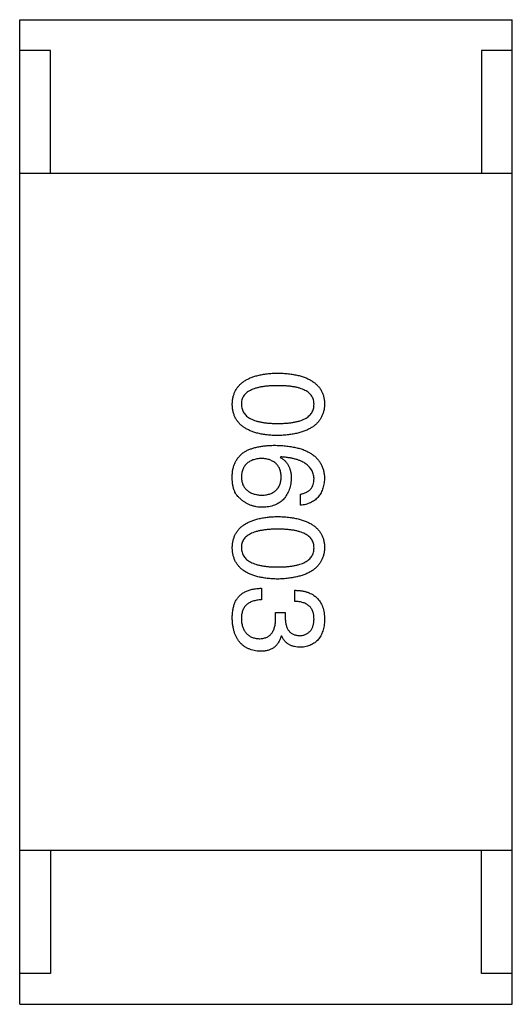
# Model space of a CAD drawing. Header units: millimetres. Extents: x 42 to 554, y 166 to 335.
# Tile 371 of 410: x 510.566 to 511.366, y 260.234 to 261.834. Entities that reach past the tile are written whole.
import ezdxf

# ---------------------------------------------------------------- set-up
doc = ezdxf.new("R2010")
doc.units = ezdxf.units.MM
doc.header["$LTSCALE"] = 30.734
doc.layers.get('0').update_dxf_attribs({"linetype": 'CONTINUOUS'})

msp = doc.modelspace()

# ---------------------------------------------------------------- linework, layer by layer
at = {"linetype": 'Continuous'}
for p, q in [((510.5658, 261.8343), (511.3658, 261.8343)), ((510.5658, 260.2343), (510.5658, 261.8343)), ((511.3658, 260.2343), (511.3658, 261.8343)), ((510.6158, 261.7843), (510.5658, 261.7843)), ((510.6158, 261.5843), (510.6158, 261.7843)), ((511.3658, 261.7843), (511.3158, 261.7843)), ((511.3158, 261.7843), (511.3158, 261.5843)), ((511.3658, 261.5843), (510.5658, 261.5843)), ((510.9897, 261.1238), (510.9889, 261.123)), ((511.0217, 261.0452), (511.0217, 261.0632)), ((510.9585, 260.9104), (510.9585, 260.8915)), ((511.0126, 260.889), (511.0126, 260.9071)), ((510.9815, 260.871), (510.9971, 260.871)), ((510.9815, 260.862), (510.9815, 260.871)), ((510.9971, 260.871), (510.9971, 260.8612)), ((510.9913, 260.8325), (510.9905, 260.8325)), ((511.3658, 260.4843), (510.5658, 260.4843)), ((510.6158, 260.4843), (510.6158, 260.2843)), ((511.3158, 260.2843), (511.3158, 260.4843)), ((510.6158, 260.2843), (510.5658, 260.2843)), ((511.3658, 260.2843), (511.3158, 260.2843)), ((510.5658, 260.2343), (511.3658, 260.2343))]:
    msp.add_line(p, q, dxfattribs=at)
for points, knots in [([(510.911, 261.2093), (510.9111, 261.2113), (510.9113, 261.2151), (510.9122, 261.2208), (510.9138, 261.226), (510.9158, 261.2309), (510.9185, 261.2354), (510.9217, 261.2396), (510.9255, 261.2433), (510.9299, 261.2467), (510.9348, 261.2497), (510.9403, 261.2523), (510.9463, 261.2545), (510.9529, 261.2564), (510.9601, 261.2579), (510.9678, 261.259), (510.9761, 261.2598), (510.9818, 261.26), (510.9848, 261.2601)], [0, 0, 0, 0, 0.059135, 0.115606, 0.169241, 0.221578, 0.273261, 0.324749, 0.377329, 0.431642, 0.488541, 0.548597, 0.612232, 0.680174, 0.752504, 0.829777, 0.912307, 1, 1, 1, 1]), ([(510.9848, 261.2601), (510.9878, 261.26), (510.9937, 261.2598), (511.0023, 261.259), (511.0103, 261.2579), (511.0177, 261.2564), (511.0245, 261.2546), (511.0308, 261.2523), (511.0364, 261.2497), (511.0415, 261.2467), (511.046, 261.2433), (511.05, 261.2396), (511.0533, 261.2354), (511.0561, 261.2309), (511.0582, 261.226), (511.0598, 261.2208), (511.0607, 261.2151), (511.0609, 261.2113), (511.061, 261.2093)], [0, 0, 0, 0, 0.088823, 0.172287, 0.250296, 0.323438, 0.392244, 0.456221, 0.516635, 0.573871, 0.628, 0.680335, 0.731489, 0.782557, 0.834044, 0.886738, 0.942089, 1, 1, 1, 1]), ([(510.9848, 261.2396), (510.9824, 261.2396), (510.9778, 261.2395), (510.9711, 261.2392), (510.9649, 261.2386), (510.9591, 261.2378), (510.9538, 261.2367), (510.9489, 261.2355), (510.9445, 261.2339), (510.9406, 261.2321), (510.9371, 261.2301), (510.934, 261.2279), (510.9315, 261.2254), (510.9294, 261.2226), (510.9277, 261.2196), (510.9266, 261.2164), (510.9259, 261.2129), (510.9258, 261.2105), (510.9258, 261.2093)], [0, 0, 0, 0, 0.096457, 0.187288, 0.27178, 0.350132, 0.423455, 0.491343, 0.554037, 0.612253, 0.666313, 0.717038, 0.764921, 0.811214, 0.856775, 0.902988, 0.950234, 1, 1, 1, 1]), ([(511.0438, 261.2093), (511.0437, 261.2105), (511.0436, 261.2129), (511.043, 261.2164), (511.0418, 261.2196), (511.0402, 261.2226), (511.0381, 261.2253), (511.0355, 261.2279), (511.0325, 261.2301), (511.029, 261.2321), (511.025, 261.2339), (511.0207, 261.2355), (511.0158, 261.2367), (511.0105, 261.2378), (511.0047, 261.2386), (510.9985, 261.2392), (510.9918, 261.2395), (510.9872, 261.2396), (510.9848, 261.2396)], [0, 0, 0, 0, 0.049764, 0.097007, 0.143217, 0.188577, 0.235116, 0.282997, 0.333719, 0.387776, 0.445989, 0.508679, 0.576563, 0.649481, 0.728235, 0.812722, 0.903548, 1, 1, 1, 1]), ([(510.9848, 261.1584), (510.9818, 261.1586), (510.9761, 261.1587), (510.9678, 261.1595), (510.9601, 261.1606), (510.9529, 261.1621), (510.9463, 261.164), (510.9403, 261.1662), (510.9348, 261.1688), (510.9299, 261.1718), (510.9255, 261.1752), (510.9217, 261.179), (510.9185, 261.1831), (510.9158, 261.1876), (510.9138, 261.1925), (510.9122, 261.1978), (510.9113, 261.2034), (510.9111, 261.2073), (510.911, 261.2093)], [0, 0, 0, 0, 0.08769, 0.170218, 0.24749, 0.319818, 0.387758, 0.451391, 0.511445, 0.568185, 0.622681, 0.67526, 0.726746, 0.778428, 0.830764, 0.884397, 0.940866, 1, 1, 1, 1]), ([(510.9258, 261.2093), (510.9258, 261.208), (510.926, 261.2056), (510.9268, 261.202), (510.928, 261.1987), (510.9297, 261.1956), (510.9318, 261.1927), (510.9344, 261.1902), (510.9375, 261.1879), (510.941, 261.1858), (510.9449, 261.184), (510.9493, 261.1824), (510.9541, 261.1811), (510.9594, 261.18), (510.9651, 261.1791), (510.9713, 261.1786), (510.9779, 261.1782), (510.9824, 261.1781), (510.9848, 261.1781)], [0, 0, 0, 0, 0.050879, 0.099377, 0.146973, 0.193618, 0.240619, 0.289461, 0.34047, 0.395283, 0.453059, 0.515633, 0.582666, 0.655287, 0.732971, 0.815933, 0.905166, 1, 1, 1, 1]), ([(510.9848, 261.1781), (510.9872, 261.1781), (510.9918, 261.1782), (510.9985, 261.1786), (511.0047, 261.1791), (511.0105, 261.18), (511.0158, 261.1811), (511.0206, 261.1824), (511.025, 261.184), (511.029, 261.1858), (511.0325, 261.1879), (511.0355, 261.1902), (511.0381, 261.1928), (511.0402, 261.1956), (511.0418, 261.1987), (511.043, 261.202), (511.0436, 261.2056), (511.0437, 261.208), (511.0438, 261.2093)], [0, 0, 0, 0, 0.095719, 0.185854, 0.269738, 0.347952, 0.420315, 0.487894, 0.550245, 0.608186, 0.662454, 0.713283, 0.761375, 0.808209, 0.854301, 0.901312, 0.949396, 1, 1, 1, 1]), ([(511.061, 261.2093), (511.0609, 261.2073), (511.0607, 261.2035), (511.0596, 261.1979), (511.0579, 261.1928), (511.0557, 261.1879), (511.053, 261.1834), (511.0496, 261.1793), (511.0456, 261.1756), (511.0411, 261.1723), (511.036, 261.1692), (511.0304, 261.1666), (511.0242, 261.1643), (511.0174, 261.1624), (511.01, 261.1609), (511.0021, 261.1597), (510.9936, 261.1588), (510.9878, 261.1586), (510.9848, 261.1584)], [0, 0, 0, 0, 0.057415, 0.112361, 0.16496, 0.216437, 0.267441, 0.318839, 0.371478, 0.426325, 0.483626, 0.544235, 0.608673, 0.677374, 0.750405, 0.828394, 0.911525, 1, 1, 1, 1]), ([(510.9307, 261.132), (510.9322, 261.1329), (510.9355, 261.1347), (510.9407, 261.1368), (510.9464, 261.1386), (510.9525, 261.1401), (510.9591, 261.1413), (510.9662, 261.1421), (510.9737, 261.1426), (510.9788, 261.1427), (510.9815, 261.1427)], [0, 0, 0, 0, 0.101889, 0.209155, 0.322694, 0.442863, 0.569758, 0.70479, 0.848502, 1, 1, 1, 1]), ([(510.9815, 261.1427), (510.9846, 261.1426), (510.9908, 261.1424), (510.9996, 261.1416), (511.0079, 261.1404), (511.0155, 261.1388), (511.0226, 261.1369), (511.0291, 261.1345), (511.035, 261.1317), (511.0403, 261.1285), (511.045, 261.1249), (511.0491, 261.1209), (511.0526, 261.1165), (511.0555, 261.1117), (511.0578, 261.1065), (511.0595, 261.1009), (511.0606, 261.0949), (511.0609, 261.0907), (511.061, 261.0886)], [0, 0, 0, 0, 0.087517, 0.169686, 0.246944, 0.319347, 0.387088, 0.450961, 0.511075, 0.567974, 0.622351, 0.675039, 0.726853, 0.778688, 0.83093, 0.884738, 0.941043, 1, 1, 1, 1]), ([(510.911, 261.0935), (510.9111, 261.0956), (510.9113, 261.0996), (510.9124, 261.1054), (510.914, 261.1108), (510.9162, 261.1159), (510.919, 261.1205), (510.9223, 261.1248), (510.9262, 261.1287), (510.9292, 261.1309), (510.9307, 261.132)], [0, 0, 0, 0, 0.137449, 0.267856, 0.393219, 0.514735, 0.63397, 0.753734, 0.874967, 1, 1, 1, 1]), ([(510.9585, 261.1214), (510.9573, 261.1213), (510.9547, 261.1211), (510.9511, 261.1206), (510.9477, 261.1198), (510.9445, 261.1189), (510.9416, 261.1177), (510.939, 261.1163), (510.9365, 261.1147), (510.9344, 261.1128), (510.9324, 261.1108), (510.9307, 261.1085), (510.9292, 261.106), (510.9281, 261.1032), (510.9271, 261.1003), (510.9264, 261.0971), (510.9259, 261.0938), (510.9258, 261.0914), (510.9258, 261.0902)], [0, 0, 0, 0, 0.076467, 0.148148, 0.216496, 0.280559, 0.342274, 0.401168, 0.458322, 0.514073, 0.569257, 0.62465, 0.68124, 0.739113, 0.799947, 0.862804, 0.929597, 1, 1, 1, 1]), ([(510.9905, 261.0911), (510.9905, 261.0922), (510.9904, 261.0945), (510.9899, 261.0978), (510.9892, 261.1008), (510.9883, 261.1037), (510.9871, 261.1064), (510.9857, 261.1088), (510.984, 261.111), (510.9821, 261.113), (510.98, 261.1148), (510.9776, 261.1164), (510.975, 261.1178), (510.9722, 261.1189), (510.9691, 261.1199), (510.9658, 261.1206), (510.9623, 261.1211), (510.9598, 261.1213), (510.9585, 261.1214)], [0, 0, 0, 0, 0.070453, 0.136523, 0.199866, 0.260392, 0.318446, 0.374657, 0.430182, 0.485556, 0.541071, 0.598396, 0.657208, 0.718642, 0.783247, 0.851631, 0.923928, 1, 1, 1, 1]), ([(510.9889, 261.123), (510.9903, 261.1222), (510.9931, 261.1205), (510.9968, 261.1173), (511, 261.1136), (511.0025, 261.1095), (511.0045, 261.1049), (511.0059, 261.0999), (511.0068, 261.0944), (511.0069, 261.0906), (511.0069, 261.0886)], [0, 0, 0, 0, 0.122276, 0.239997, 0.35611, 0.473903, 0.59404, 0.720428, 0.855383, 1, 1, 1, 1]), ([(511.0438, 261.0886), (511.0437, 261.0899), (511.0435, 261.0924), (511.0426, 261.0961), (511.0415, 261.0996), (511.0398, 261.1028), (511.0379, 261.1058), (511.0354, 261.1086), (511.0326, 261.1111), (511.0294, 261.1135), (511.0258, 261.1156), (511.0218, 261.1174), (511.0174, 261.1191), (511.0127, 261.1205), (511.0075, 261.1217), (511.0019, 261.1226), (510.9959, 261.1234), (510.9918, 261.1237), (510.9897, 261.1238)], [0, 0, 0, 0, 0.054741, 0.107075, 0.158339, 0.208382, 0.258772, 0.310045, 0.362765, 0.417822, 0.475982, 0.537466, 0.602901, 0.673037, 0.747247, 0.826291, 0.910782, 1, 1, 1, 1]), ([(510.9233, 261.0566), (510.9222, 261.0576), (510.9201, 261.0595), (510.9175, 261.0629), (510.9153, 261.0668), (510.9136, 261.0712), (510.9122, 261.0761), (510.9114, 261.0815), (510.9109, 261.0874), (510.911, 261.0914), (510.911, 261.0935)], [0, 0, 0, 0, 0.105033, 0.21147, 0.321511, 0.438526, 0.563605, 0.698055, 0.843218, 1, 1, 1, 1]), ([(510.9258, 261.0902), (510.9259, 261.0891), (510.926, 261.087), (510.9266, 261.0839), (510.9274, 261.081), (510.9284, 261.0783), (510.9297, 261.0758), (510.9312, 261.0735), (510.933, 261.0714), (510.935, 261.0695), (510.9372, 261.0678), (510.9397, 261.0663), (510.9424, 261.065), (510.9453, 261.0639), (510.9485, 261.063), (510.9519, 261.0623), (510.9555, 261.0618), (510.9581, 261.0616), (510.9594, 261.0615)], [0, 0, 0, 0, 0.066682, 0.130303, 0.190802, 0.248749, 0.30534, 0.361219, 0.415721, 0.471765, 0.528279, 0.586428, 0.64659, 0.710143, 0.776461, 0.846692, 0.921137, 1, 1, 1, 1]), ([(510.9594, 261.0615), (510.9606, 261.0616), (510.963, 261.0618), (510.9664, 261.0623), (510.9697, 261.0631), (510.9727, 261.0639), (510.9754, 261.0651), (510.978, 261.0664), (510.9803, 261.068), (510.9824, 261.0697), (510.9842, 261.0717), (510.9858, 261.0738), (510.9872, 261.0762), (510.9883, 261.0788), (510.9892, 261.0816), (510.9899, 261.0845), (510.9904, 261.0877), (510.9905, 261.0899), (510.9905, 261.0911)], [0, 0, 0, 0, 0.076288, 0.14871, 0.216387, 0.281386, 0.342528, 0.402111, 0.4591, 0.514852, 0.569974, 0.625644, 0.682226, 0.740156, 0.800362, 0.863471, 0.930116, 1, 1, 1, 1]), ([(511.0069, 261.0886), (511.0067, 261.0868), (511.0064, 261.0832), (511.0055, 261.0781), (511.0044, 261.0733), (511.0028, 261.0688), (511.001, 261.0647), (510.9989, 261.0609), (510.9964, 261.0574), (510.9936, 261.0543), (510.9906, 261.0515), (510.9871, 261.0491), (510.9834, 261.047), (510.9794, 261.0453), (510.975, 261.044), (510.9704, 261.0429), (510.9654, 261.0421), (510.962, 261.042), (510.9602, 261.0419)], [0, 0, 0, 0, 0.074228, 0.144548, 0.211288, 0.274576, 0.335162, 0.393915, 0.450599, 0.506657, 0.562409, 0.618617, 0.676096, 0.735061, 0.79654, 0.860906, 0.928473, 1, 1, 1, 1]), ([(511.0217, 261.0632), (511.0234, 261.0636), (511.0267, 261.0643), (511.0313, 261.0661), (511.0352, 261.0685), (511.0384, 261.0715), (511.0408, 261.075), (511.0426, 261.0791), (511.0436, 261.0836), (511.0437, 261.0869), (511.0438, 261.0886)], [0, 0, 0, 0, 0.1439, 0.274233, 0.394478, 0.509388, 0.621911, 0.738504, 0.863414, 1, 1, 1, 1]), ([(511.061, 261.0886), (511.0609, 261.087), (511.0606, 261.0839), (511.0599, 261.0794), (511.059, 261.0751), (511.0577, 261.0712), (511.0562, 261.0675), (511.0544, 261.064), (511.0523, 261.0609), (511.05, 261.058), (511.0474, 261.0554), (511.0445, 261.0531), (511.0414, 261.0511), (511.0379, 261.0493), (511.0343, 261.0478), (511.0303, 261.0467), (511.0261, 261.0457), (511.0232, 261.0453), (511.0217, 261.0452)], [0, 0, 0, 0, 0.073784, 0.144317, 0.211047, 0.274818, 0.336501, 0.395724, 0.453465, 0.510016, 0.566585, 0.622844, 0.680328, 0.739335, 0.800408, 0.863904, 0.93053, 1, 1, 1, 1]), ([(510.9602, 261.0419), (510.9584, 261.0419), (510.955, 261.042), (510.9499, 261.0427), (510.945, 261.0439), (510.9403, 261.0455), (510.9357, 261.0476), (510.9314, 261.0501), (510.9272, 261.0531), (510.9246, 261.0554), (510.9233, 261.0566)], [0, 0, 0, 0, 0.12904, 0.253809, 0.377066, 0.499122, 0.621469, 0.744665, 0.870607, 1, 1, 1, 1]), ([(510.911, 260.9761), (510.9111, 260.9781), (510.9113, 260.982), (510.9122, 260.9876), (510.9138, 260.9929), (510.9158, 260.9978), (510.9185, 261.0023), (510.9217, 261.0064), (510.9255, 261.0102), (510.9299, 261.0135), (510.9348, 261.0166), (510.9403, 261.0191), (510.9463, 261.0214), (510.9529, 261.0233), (510.9601, 261.0248), (510.9678, 261.0259), (510.9761, 261.0266), (510.9818, 261.0268), (510.9848, 261.0269)], [0, 0, 0, 0, 0.059135, 0.115606, 0.169241, 0.221578, 0.273261, 0.324749, 0.377329, 0.431642, 0.488541, 0.548597, 0.612232, 0.680174, 0.752504, 0.829777, 0.912307, 1, 1, 1, 1]), ([(510.9848, 261.0269), (510.9878, 261.0268), (510.9937, 261.0266), (511.0023, 261.0259), (511.0103, 261.0248), (511.0177, 261.0232), (511.0245, 261.0214), (511.0308, 261.0191), (511.0364, 261.0165), (511.0415, 261.0135), (511.046, 261.0102), (511.05, 261.0064), (511.0533, 261.0023), (511.0561, 260.9978), (511.0582, 260.9929), (511.0598, 260.9876), (511.0607, 260.982), (511.0609, 260.9781), (511.061, 260.9761)], [0, 0, 0, 0, 0.088823, 0.172287, 0.250296, 0.323438, 0.392244, 0.456221, 0.516635, 0.573871, 0.628, 0.680335, 0.731489, 0.782557, 0.834044, 0.886738, 0.942089, 1, 1, 1, 1]), ([(510.9848, 261.0064), (510.9824, 261.0064), (510.9778, 261.0064), (510.9711, 261.006), (510.9649, 261.0054), (510.9591, 261.0046), (510.9538, 261.0035), (510.9489, 261.0023), (510.9445, 261.0007), (510.9406, 260.999), (510.9371, 260.997), (510.934, 260.9947), (510.9315, 260.9922), (510.9294, 260.9894), (510.9277, 260.9865), (510.9266, 260.9832), (510.9259, 260.9797), (510.9258, 260.9773), (510.9258, 260.9761)], [0, 0, 0, 0, 0.096457, 0.187288, 0.27178, 0.350132, 0.423455, 0.491343, 0.554037, 0.612253, 0.666313, 0.717038, 0.764921, 0.811214, 0.856775, 0.902988, 0.950234, 1, 1, 1, 1]), ([(511.0438, 260.9761), (511.0437, 260.9773), (511.0436, 260.9797), (511.043, 260.9832), (511.0418, 260.9865), (511.0402, 260.9895), (511.0381, 260.9922), (511.0355, 260.9947), (511.0325, 260.997), (511.029, 260.999), (511.025, 261.0007), (511.0207, 261.0023), (511.0158, 261.0035), (511.0105, 261.0047), (511.0047, 261.0054), (510.9985, 261.006), (510.9918, 261.0064), (510.9872, 261.0064), (510.9848, 261.0064)], [0, 0, 0, 0, 0.049764, 0.097007, 0.143217, 0.188577, 0.235116, 0.282997, 0.333719, 0.387776, 0.445989, 0.508679, 0.576563, 0.649481, 0.728235, 0.812722, 0.903548, 1, 1, 1, 1]), ([(510.9848, 260.9253), (510.9818, 260.9254), (510.9761, 260.9256), (510.9678, 260.9264), (510.9601, 260.9275), (510.9529, 260.929), (510.9463, 260.9308), (510.9403, 260.9331), (510.9348, 260.9357), (510.9299, 260.9387), (510.9255, 260.9421), (510.9217, 260.9458), (510.9185, 260.95), (510.9158, 260.9545), (510.9138, 260.9594), (510.9122, 260.9646), (510.9113, 260.9702), (510.9111, 260.9741), (510.911, 260.9761)], [0, 0, 0, 0, 0.08769, 0.170218, 0.24749, 0.319818, 0.387758, 0.451391, 0.511445, 0.568185, 0.622681, 0.67526, 0.726746, 0.778428, 0.830764, 0.884397, 0.940866, 1, 1, 1, 1]), ([(510.9258, 260.9761), (510.9258, 260.9749), (510.926, 260.9724), (510.9268, 260.9688), (510.928, 260.9655), (510.9297, 260.9624), (510.9318, 260.9596), (510.9344, 260.9571), (510.9375, 260.9547), (510.941, 260.9526), (510.9449, 260.9508), (510.9493, 260.9493), (510.9541, 260.9479), (510.9594, 260.9468), (510.9651, 260.946), (510.9713, 260.9454), (510.9779, 260.945), (510.9824, 260.945), (510.9848, 260.945)], [0, 0, 0, 0, 0.050879, 0.099377, 0.146973, 0.193618, 0.240619, 0.289461, 0.34047, 0.395283, 0.453059, 0.515633, 0.582666, 0.655287, 0.732971, 0.815933, 0.905166, 1, 1, 1, 1]), ([(510.9848, 260.945), (510.9872, 260.945), (510.9918, 260.945), (510.9985, 260.9454), (511.0047, 260.946), (511.0105, 260.9468), (511.0158, 260.9479), (511.0206, 260.9492), (511.025, 260.9508), (511.029, 260.9526), (511.0325, 260.9547), (511.0355, 260.957), (511.0381, 260.9596), (511.0402, 260.9624), (511.0418, 260.9655), (511.043, 260.9688), (511.0436, 260.9724), (511.0437, 260.9749), (511.0438, 260.9761)], [0, 0, 0, 0, 0.095719, 0.185854, 0.269738, 0.347952, 0.420315, 0.487894, 0.550245, 0.608186, 0.662454, 0.713283, 0.761375, 0.808209, 0.854301, 0.901312, 0.949396, 1, 1, 1, 1]), ([(511.061, 260.9761), (511.0609, 260.9742), (511.0607, 260.9703), (511.0596, 260.9648), (511.0579, 260.9596), (511.0557, 260.9548), (511.053, 260.9503), (511.0496, 260.9462), (511.0456, 260.9425), (511.0411, 260.9391), (511.036, 260.9361), (511.0304, 260.9334), (511.0242, 260.9312), (511.0174, 260.9293), (511.01, 260.9277), (511.0021, 260.9265), (510.9936, 260.9257), (510.9878, 260.9254), (510.9848, 260.9253)], [0, 0, 0, 0, 0.057415, 0.112361, 0.16496, 0.216437, 0.267441, 0.318839, 0.371478, 0.426325, 0.483626, 0.544235, 0.608673, 0.677374, 0.750405, 0.828394, 0.911525, 1, 1, 1, 1]), ([(510.9159, 260.8882), (510.9163, 260.8891), (510.9172, 260.8908), (510.9187, 260.8932), (510.9204, 260.8955), (510.9222, 260.8976), (510.9243, 260.8996), (510.9265, 260.9014), (510.9289, 260.903), (510.9315, 260.9045), (510.9343, 260.9058), (510.9372, 260.9069), (510.9403, 260.9079), (510.9436, 260.9087), (510.9471, 260.9094), (510.9508, 260.9099), (510.9546, 260.9102), (510.9572, 260.9103), (510.9585, 260.9104)], [0, 0, 0, 0, 0.056906, 0.113264, 0.168825, 0.223843, 0.279195, 0.335267, 0.392098, 0.450414, 0.51054, 0.572219, 0.636652, 0.703156, 0.773102, 0.845505, 0.921063, 1, 1, 1, 1]), ([(511.0126, 260.9071), (511.0146, 260.907), (511.0183, 260.9069), (511.0237, 260.9062), (511.0288, 260.9053), (511.0335, 260.9039), (511.0378, 260.9022), (511.0417, 260.9001), (511.0453, 260.8977), (511.0486, 260.8948), (511.0514, 260.8917), (511.0539, 260.8881), (511.056, 260.8843), (511.0578, 260.88), (511.0592, 260.8754), (511.0601, 260.8704), (511.0608, 260.8651), (511.0609, 260.8614), (511.061, 260.8595)], [0, 0, 0, 0, 0.074804, 0.144899, 0.211458, 0.274554, 0.334363, 0.392059, 0.448123, 0.503024, 0.558154, 0.613471, 0.670844, 0.729926, 0.792003, 0.857405, 0.926768, 1, 1, 1, 1]), ([(510.911, 260.8612), (510.911, 260.8626), (510.9111, 260.8653), (510.9113, 260.8693), (510.9117, 260.873), (510.9122, 260.8765), (510.9129, 260.8798), (510.9137, 260.8828), (510.9147, 260.8856), (510.9155, 260.8874), (510.9159, 260.8882)], [0, 0, 0, 0, 0.15115, 0.29371, 0.429149, 0.55661, 0.677302, 0.791017, 0.898045, 1, 1, 1, 1]), ([(510.9585, 260.8915), (510.9572, 260.8915), (510.9547, 260.8914), (510.9509, 260.8909), (510.9475, 260.8902), (510.9442, 260.8893), (510.9413, 260.8882), (510.9386, 260.8868), (510.9361, 260.8852), (510.9339, 260.8834), (510.932, 260.8813), (510.9303, 260.879), (510.9289, 260.8764), (510.9278, 260.8736), (510.9269, 260.8707), (510.9262, 260.8674), (510.9258, 260.864), (510.9258, 260.8616), (510.9258, 260.8604)], [0, 0, 0, 0, 0.07723, 0.149593, 0.217944, 0.282232, 0.34411, 0.402297, 0.458791, 0.513966, 0.568538, 0.623291, 0.679957, 0.737243, 0.798142, 0.86118, 0.928728, 1, 1, 1, 1]), ([(511.0438, 260.8604), (511.0438, 260.8615), (511.0437, 260.8637), (511.0434, 260.8669), (511.0428, 260.8698), (511.0419, 260.8726), (511.0408, 260.8751), (511.0395, 260.8775), (511.0379, 260.8796), (511.036, 260.8815), (511.034, 260.8832), (511.0316, 260.8847), (511.029, 260.886), (511.0262, 260.887), (511.0232, 260.8879), (511.0199, 260.8884), (511.0163, 260.8889), (511.0139, 260.889), (511.0126, 260.889)], [0, 0, 0, 0, 0.069877, 0.136363, 0.198671, 0.257968, 0.315462, 0.370709, 0.425568, 0.479847, 0.535753, 0.592303, 0.651386, 0.713311, 0.778642, 0.84836, 0.921866, 1, 1, 1, 1]), ([(510.9569, 260.8079), (510.9551, 260.808), (510.9516, 260.8083), (510.9466, 260.8092), (510.9419, 260.8104), (510.9375, 260.8121), (510.9334, 260.8141), (510.9297, 260.8165), (510.9263, 260.8193), (510.9232, 260.8224), (510.9205, 260.826), (510.9181, 260.8299), (510.9161, 260.8342), (510.9144, 260.8389), (510.913, 260.8439), (510.912, 260.8493), (510.9113, 260.8551), (510.9111, 260.8591), (510.911, 260.8612)], [0, 0, 0, 0, 0.068236, 0.132937, 0.194125, 0.253174, 0.310181, 0.365986, 0.421096, 0.476216, 0.532352, 0.590232, 0.649824, 0.71274, 0.778406, 0.848058, 0.921922, 1, 1, 1, 1]), ([(510.9258, 260.8604), (510.9258, 260.8591), (510.926, 260.8567), (510.9265, 260.8533), (510.9272, 260.8501), (510.9281, 260.847), (510.9292, 260.8442), (510.9305, 260.8417), (510.932, 260.8393), (510.9337, 260.8372), (510.9356, 260.8353), (510.9377, 260.8336), (510.94, 260.8322), (510.9425, 260.831), (510.9452, 260.8299), (510.9481, 260.8292), (510.9512, 260.8286), (510.9534, 260.8285), (510.9545, 260.8284)], [0, 0, 0, 0, 0.076694, 0.149502, 0.218019, 0.283183, 0.345589, 0.405199, 0.462852, 0.519478, 0.575313, 0.630559, 0.687006, 0.744638, 0.804006, 0.866059, 0.931486, 1, 1, 1, 1]), ([(510.9545, 260.8284), (510.9555, 260.8284), (510.9577, 260.8285), (510.9608, 260.8289), (510.9636, 260.8295), (510.9663, 260.8304), (510.9687, 260.8316), (510.971, 260.8331), (510.973, 260.8348), (510.9748, 260.8368), (510.9764, 260.839), (510.9778, 260.8415), (510.9789, 260.8443), (510.9798, 260.8474), (510.9806, 260.8506), (510.9811, 260.8542), (510.9815, 260.858), (510.9815, 260.8606), (510.9815, 260.862)], [0, 0, 0, 0, 0.066518, 0.129194, 0.188613, 0.245254, 0.300032, 0.353805, 0.407079, 0.461108, 0.516272, 0.574141, 0.634837, 0.699275, 0.767504, 0.840272, 0.917505, 1, 1, 1, 1]), ([(510.9971, 260.8612), (510.9971, 260.8601), (510.9972, 260.858), (510.9976, 260.8549), (510.9981, 260.852), (510.9988, 260.8493), (510.9997, 260.8468), (511.0008, 260.8446), (511.002, 260.8425), (511.0034, 260.8407), (511.005, 260.839), (511.0067, 260.8376), (511.0087, 260.8363), (511.0108, 260.8353), (511.013, 260.8345), (511.0155, 260.8339), (511.0181, 260.8335), (511.0199, 260.8334), (511.0208, 260.8333)], [0, 0, 0, 0, 0.079415, 0.154091, 0.22508, 0.29186, 0.355026, 0.415127, 0.472418, 0.528511, 0.583551, 0.638361, 0.693547, 0.750023, 0.807857, 0.868401, 0.932259, 1, 1, 1, 1]), ([(511.0208, 260.8333), (511.0217, 260.8334), (511.0235, 260.8336), (511.026, 260.8341), (511.0284, 260.8347), (511.0306, 260.8356), (511.0326, 260.8366), (511.0345, 260.8379), (511.0362, 260.8393), (511.0377, 260.8409), (511.0391, 260.8427), (511.0402, 260.8446), (511.0413, 260.8468), (511.0421, 260.8492), (511.0428, 260.8517), (511.0433, 260.8544), (511.0437, 260.8573), (511.0437, 260.8593), (511.0438, 260.8604)], [0, 0, 0, 0, 0.067655, 0.132224, 0.194132, 0.253145, 0.309858, 0.366002, 0.421361, 0.47702, 0.532632, 0.590536, 0.65067, 0.713258, 0.779588, 0.848803, 0.921949, 1, 1, 1, 1]), ([(511.061, 260.8595), (511.0609, 260.8578), (511.0608, 260.8545), (511.0601, 260.8496), (511.0592, 260.845), (511.058, 260.8408), (511.0566, 260.8369), (511.0549, 260.8332), (511.0529, 260.8299), (511.0506, 260.8269), (511.0481, 260.8242), (511.0452, 260.8219), (511.0421, 260.8199), (511.0387, 260.8181), (511.035, 260.8167), (511.0311, 260.8156), (511.0269, 260.8148), (511.024, 260.8146), (511.0225, 260.8145)], [0, 0, 0, 0, 0.077845, 0.151584, 0.221397, 0.287366, 0.350104, 0.410398, 0.467998, 0.524388, 0.579979, 0.635152, 0.690917, 0.747936, 0.806661, 0.867861, 0.932479, 1, 1, 1, 1]), ([(510.9905, 260.8325), (510.9902, 260.8315), (510.9896, 260.8295), (510.9885, 260.8267), (510.9871, 260.8242), (510.9857, 260.8217), (510.9841, 260.8195), (510.9824, 260.8175), (510.9805, 260.8156), (510.9785, 260.814), (510.9763, 260.8126), (510.9739, 260.8113), (510.9715, 260.8103), (510.9688, 260.8094), (510.9661, 260.8087), (510.9631, 260.8083), (510.9601, 260.8079), (510.958, 260.8079), (510.9569, 260.8079)], [0, 0, 0, 0, 0.069445, 0.136039, 0.200011, 0.261745, 0.322328, 0.381403, 0.438864, 0.496655, 0.554398, 0.612391, 0.672266, 0.733005, 0.79604, 0.861293, 0.928785, 1, 1, 1, 1]), ([(511.0225, 260.8145), (511.0206, 260.8145), (511.0171, 260.8146), (511.012, 260.8154), (511.0074, 260.8169), (511.0032, 260.8188), (510.9995, 260.8214), (510.9962, 260.8245), (510.9935, 260.8283), (510.9921, 260.8311), (510.9913, 260.8325)], [0, 0, 0, 0, 0.143686, 0.277942, 0.40333, 0.521785, 0.638573, 0.755208, 0.874773, 1, 1, 1, 1])]:
    msp.add_open_spline(points, degree=3, knots=knots, dxfattribs=at)

doc.saveas('drawing.dxf')
